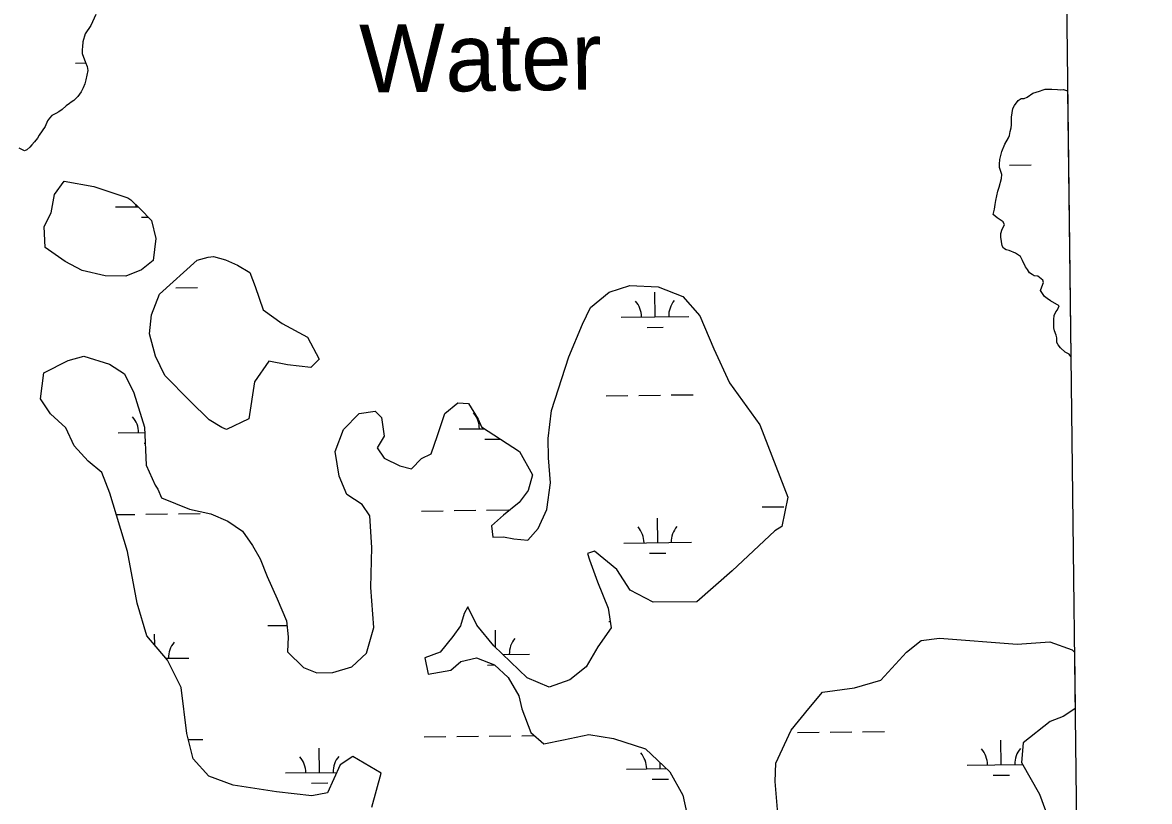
# Model space of a CAD drawing. Extents: x 3683613 to 3738215, y 469626 to 495384.
# Drawn here: x 3717910 to 3719570, y 484356 to 485503 of the extents above; entities that cross this region are included whole.
import ezdxf

# ---------------------------------------------------------------- set-up
doc = ezdxf.new("R2010")
doc.units = 0
for name, color, linetype in [('V-GRID-FRAM', 7, 'Continuous'), ('V-RIVR-IDEN', 7, 'Continuous'), ('V-TOPO-SHOR', 7, 'Continuous'), ('V-WETL-SWMP', 7, 'Continuous')]:
    doc.layers.add(name, color=color, linetype=linetype)

msp = doc.modelspace()

# ---------------------------------------------------------------- linework, layer by layer
at = {"layer": 'V-GRID-FRAM'}
msp.add_lwpolyline([(3687651.7, 493221.8), (3719350.3, 493590.7), (3719569.8, 475409.4), (3687855.3, 475040.3), (3687651.7, 493221.8)], dxfattribs=at)
at = {"layer": 'V-TOPO-SHOR'}
for p, q in [((3719398, 485398.8), (3719407.9, 485401.8)), ((3719407.9, 485401.8), (3719413.2, 485403.6)), ((3719413.2, 485403.6), (3719416.1, 485404.8)), ((3719416.1, 485404.8), (3719426, 485404.8)), ((3719426, 485404.8), (3719434.2, 485404.3)), ((3719434.2, 485404.3), (3719438.9, 485403.7)), ((3719438.9, 485403.7), (3719443, 485404.3)), ((3719443, 485404.3), (3719446, 485403.2)), ((3719446, 485403.2), (3719449.2, 485402.3)), ((3719371.1, 485380.5), (3719376.3, 485388.1)), ((3719376.3, 485388.1), (3719381, 485391.1)), ((3719381, 485391.1), (3719385.1, 485391.1)), ((3719385.1, 485391.1), (3719389.8, 485392.9)), ((3719389.8, 485392.9), (3719398, 485398.8)), ((3719366.5, 485363.5), (3719368.8, 485376.4)), ((3719368.8, 485376.4), (3719371.1, 485380.5)), ((3719366, 485347.6), (3719366.6, 485352.3)), ((3719366.6, 485352.3), (3719366.5, 485363.5)), ((3719362, 485333), (3719363.8, 485336.5)), ((3719363.8, 485336.5), (3719364.9, 485342.4)), ((3719364.9, 485342.4), (3719366, 485347.6)), ((3719352.2, 485313), (3719356.8, 485323.6)), ((3719356.8, 485323.6), (3719362, 485333)), ((3719348.8, 485294.2), (3719349.3, 485301.3)), ((3719349.3, 485301.3), (3719352.2, 485313)), ((3719348.8, 485289.5), (3719348.8, 485294.2)), ((3719352.4, 485279), (3719348.8, 485289.5)), ((3719348.4, 485260.3), (3719351.8, 485273.2)), ((3719351.8, 485273.2), (3719352.4, 485279)), ((3719343.8, 485240.9), (3719346.7, 485254.4)), ((3719346.7, 485254.4), (3719348.4, 485260.3)), ((3719341.5, 485228), (3719342.7, 485235)), ((3719342.7, 485235), (3719343.8, 485240.9)), ((3719339.8, 485220.4), (3719341.5, 485228)), ((3719345.7, 485215.1), (3719339.8, 485220.4)), ((3719354.5, 485209.3), (3719345.7, 485215.1)), ((3719352.8, 485198.8), (3719356.3, 485205.2)), ((3719356.3, 485205.2), (3719354.5, 485209.3)), ((3719351.1, 485192.3), (3719352.8, 485198.8)), ((3719351.1, 485187), (3719351.1, 485192.3)), ((3719353, 485174.2), (3719351.1, 485187)), ((3719354.7, 485170.7), (3719353, 485174.2)), ((3719358.9, 485168.3), (3719354.7, 485170.7)), ((3719363, 485167.2), (3719358.9, 485168.3)), ((3719372.4, 485163.1), (3719363, 485167.2)), ((3719380, 485158.5), (3719372.4, 485163.1)), ((3719383, 485152.7), (3719380, 485158.5)), ((3719387.1, 485143.3), (3719383, 485152.7)), ((3719390.1, 485139.2), (3719387.1, 485143.3)), ((3719393, 485134.6), (3719390.1, 485139.2)), ((3719397.2, 485131.7), (3719393, 485134.6)), ((3719400.1, 485129.9), (3719397.2, 485131.7)), ((3719405.4, 485129.4), (3719400.1, 485129.9)), ((3719413, 485123.5), (3719405.4, 485129.4)), ((3719411.3, 485113.6), (3719413.6, 485120)), ((3719413.6, 485120), (3719413, 485123.5)), ((3719409.6, 485108.3), (3719411.3, 485113.6)), ((3719415.5, 485099.5), (3719409.6, 485108.3)), ((3719419, 485096.6), (3719415.5, 485099.5)), ((3719424.3, 485093.2), (3719419, 485096.6)), ((3719436.7, 485085.6), (3719424.3, 485093.2)), ((3719434.4, 485079.7), (3719436.7, 485085.6)), ((3719429.2, 485065.6), (3719429.7, 485071.5)), ((3719429.7, 485071.5), (3719432, 485076.8)), ((3719432, 485076.8), (3719434.4, 485079.7)), ((3719429.2, 485053.3), (3719429.2, 485065.6)), ((3719429.8, 485049.2), (3719429.2, 485053.3)), ((3719432.2, 485042.8), (3719429.8, 485049.2)), ((3719433.4, 485038.7), (3719432.2, 485042.8)), ((3719433.5, 485031.7), (3719433.4, 485038.7)), ((3719435.2, 485028.2), (3719433.5, 485031.7)), ((3719438.8, 485024.1), (3719435.2, 485028.2)), ((3719445.8, 485017.7), (3719438.8, 485024.1)), ((3719451.7, 485014.8), (3719445.8, 485017.7)), ((3719453.9, 485011.2), (3719451.7, 485014.8)), ((3719212.2, 484576), (3719233.6, 484593)), ((3719233.6, 484593), (3719260.6, 484596.3)), ((3719260.6, 484596.3), (3719375.2, 484587.5)), ((3719375.2, 484587.5), (3719422.9, 484590.9)), ((3719422.9, 484590.9), (3719456.2, 484579.4)), ((3719174.1, 484534.8), (3719212.2, 484576)), ((3719456.2, 484579.4), (3719459.2, 484575.7)), ((3719088.2, 484517.1), (3719135.5, 484523.6)), ((3719135.5, 484523.6), (3719174.1, 484534.8)), ((3719068.4, 484493.1), (3719088.2, 484517.1)), ((3719042.4, 484460.9), (3719068.4, 484493.1)), ((3719459.8, 484492.2), (3719442.7, 484481.2)), ((3719460.2, 484492.8), (3719459.8, 484492.2)), ((3719423.5, 484473.6), (3719383.8, 484442.5)), ((3719442.7, 484481.2), (3719423.5, 484473.6)), ((3719019.6, 484412.3), (3719042.4, 484460.9)), ((3719383.8, 484442.5), (3719381.3, 484413.6)), ((3719018.6, 484385.7), (3719019.6, 484412.3)), ((3719381.3, 484413.6), (3719408.1, 484366.8)), ((3719022.7, 484338.4), (3719018.6, 484385.7)), ((3719408.1, 484366.8), (3719416.5, 484343))]:
    msp.add_line(p, q, dxfattribs=at)
for points in [[(3718015.2, 485261.7), (3718065.4, 485244.7), (3718069.7, 485241.6), (3718083.4, 485228.8), (3718100.4, 485211.3), (3718106.4, 485184.8), (3718102.7, 485152.7), (3718085.5, 485138.9), (3718062.5, 485129.4), (3718032, 485130), (3717997.9, 485137.6), (3717973.2, 485150.8), (3717943.4, 485171.7), (3717942, 485202.6), (3717952.5, 485222.6), (3717957.4, 485249.6), (3717971.8, 485269.2)], [(3718111.9, 485103.1), (3718167.6, 485153), (3718183.6, 485157.4), (3718191.4, 485158.3), (3718209, 485153.7), (3718227, 485145.6), (3718245.1, 485134.7), (3718253, 485114.4), (3718264.6, 485079.7), (3718292.8, 485059.9), (3718329.7, 485039.4), (3718347.1, 485007.4), (3718334.7, 484994.9), (3718300.6, 484999), (3718273.2, 485004.3), (3718251.9, 484973.7), (3718243.6, 484919.6), (3718210.8, 484903.8), (3718203.8, 484906.5), (3718184.9, 484918.1), (3718156.6, 484946.1), (3718119.7, 484983.1), (3718106.2, 485011.5), (3718097.4, 485044.7), (3718100, 485072.5)]]:
    msp.add_lwpolyline(points, close=True, dxfattribs=at)
for points in [[(3718092.3, 484851.1), (3718105.7, 484821.9), (3718109.3, 484816), (3718114.8, 484803.2), (3718156.4, 484786.2), (3718187.7, 484779.7), (3718212.4, 484768.5), (3718234, 484754.2), (3718249, 484732.8), (3718260, 484713.3), (3718270.7, 484687.5), (3718285.4, 484654.4), (3718298.9, 484622), (3718301.4, 484598.6), (3718300.3, 484576.6), (3718323.9, 484553.3), (3718343.9, 484545.6), (3718367.4, 484545.8), (3718395.1, 484554.5), (3718416.8, 484574.6), (3718427.6, 484612.2), (3718423.3, 484671.2), (3718424.9, 484729.9), (3718421.9, 484776.4), (3718410.5, 484793.5), (3718387.7, 484808.2), (3718376.6, 484835.2), (3718370.6, 484871.5), (3718382.9, 484903.6), (3718405.8, 484927.2), (3718429.7, 484930.5), (3718438.7, 484921.2), (3718442.8, 484893.8), (3718432.3, 484876.5), (3718443, 484861.7), (3718466.1, 484850.1), (3718482.9, 484845.9), (3718497.7, 484860.9), (3718512.1, 484868), (3718521.4, 484895), (3718532.1, 484927.2), (3718551.2, 484942.9), (3718567.2, 484941.8), (3718581.4, 484918.9), (3718586.2, 484907.5), (3718641.9, 484871.5), (3718661.3, 484837.2), (3718654.8, 484814.1), (3718641.6, 484796.4), (3718618.6, 484777.5), (3718601.1, 484761.8), (3718602.8, 484745.4), (3718618.4, 484745.8), (3718633.7, 484742.8), (3718654.4, 484741), (3718669.6, 484757.9), (3718682.3, 484786.1), (3718687.6, 484825.2), (3718684.6, 484862), (3718684.4, 484890.5), (3718689.3, 484931.6), (3718715, 485010.7), (3718734.7, 485058.9), (3718746.7, 485083.3), (3718774.3, 485105.7), (3718804.8, 485115.7), (3718846.2, 485113.9), (3718882.7, 485099.3), (3718907.5, 485070.9), (3718928.5, 485022.5), (3718951.4, 484972.2), (3718996, 484910.7), (3719037.3, 484804.2), (3719028.5, 484761.1), (3719018, 484754.4), (3718955.4, 484695.4), (3718903.2, 484650.1), (3718839.1, 484649.4), (3718805, 484667.1), (3718785.7, 484697.5), (3718752.7, 484724.7), (3718742.1, 484721.1), (3718745.3, 484711.8), (3718756.8, 484679.4), (3718772.7, 484640.8), (3718777.2, 484611.8), (3718757.4, 484583.6), (3718740.3, 484554.2), (3718716.2, 484535.2), (3718685.8, 484524.5), (3718653.6, 484538), (3718604.5, 484585), (3718579.3, 484615.8), (3718566.2, 484642.7), (3718560.8, 484632.9), (3718555.4, 484614.5), (3718543.8, 484598.8), (3718525.2, 484576), (3718502.5, 484567.3), (3718507.7, 484543.4), (3718540.9, 484549.5)], [(3718424.8, 484347.8), (3718438.2, 484397.6), (3718396.6, 484422.4), (3718377.9, 484410.1), (3718359.4, 484369), (3718336.3, 484364.5), (3718284.3, 484370.1), (3718220.5, 484380.3), (3718184.4, 484393.4), (3718161.6, 484418.7), (3718152, 484456.1), (3718143.8, 484523.7), (3718124, 484564.3), (3718093.3, 484599.7), (3718079, 484648.1), (3718064.8, 484723.9), (3718038.9, 484810.2), (3718027, 484840.2), (3718007, 484857.3), (3717986.1, 484879.5), (3717974.2, 484906), (3717951.5, 484926.6), (3717936.5, 484948.8), (3717941.7, 484987.1), (3717977.6, 485005.3), (3718000.6, 485011.7), (3718038.2, 484999.8), (3718060.2, 484985.5), (3718074.4, 484957.8), (3718090, 484907), (3718092.3, 484851.1)], [(3718540.9, 484549.5), (3718555.7, 484562.1), (3718578.8, 484567.7), (3718605.4, 484557.3), (3718625.5, 484538.6), (3718641.3, 484511.7), (3718645.7, 484492.2), (3718658.8, 484457.5), (3718678, 484440.8), (3718706.9, 484446.8), (3718744.4, 484454.5), (3718780.4, 484448.8), (3718827.5, 484433.4), (3718863.6, 484399.6), (3718882.6, 484365.3), (3718891.8, 484322.8)]]:
    msp.add_lwpolyline(points, dxfattribs=at)
at = {"layer": 'V-WETL-SWMP'}
for p, q in [((3717988.1, 485443.2), (3718003.2, 485443.4)), ((3719398, 485398.8), (3719407.9, 485401.8)), ((3719407.9, 485401.8), (3719413.2, 485403.6)), ((3719413.2, 485403.6), (3719416.1, 485404.8)), ((3719416.1, 485404.8), (3719426, 485404.8)), ((3719426, 485404.8), (3719434.2, 485404.3)), ((3719434.2, 485404.3), (3719438.9, 485403.7)), ((3719438.9, 485403.7), (3719443, 485404.3)), ((3719443, 485404.3), (3719446, 485403.2)), ((3719446, 485403.2), (3719449.2, 485402.3)), ((3719449.2, 485402.3), (3719453.9, 485011.2)), ((3719371.1, 485380.5), (3719376.3, 485388.1)), ((3719376.3, 485388.1), (3719381, 485391.1)), ((3719381, 485391.1), (3719385.1, 485391.1)), ((3719385.1, 485391.1), (3719389.8, 485392.9)), ((3719389.8, 485392.9), (3719398, 485398.8)), ((3719366.5, 485363.5), (3719368.8, 485376.4)), ((3719368.8, 485376.4), (3719371.1, 485380.5)), ((3719366, 485347.6), (3719366.6, 485352.3)), ((3719366.6, 485352.3), (3719366.5, 485363.5)), ((3719362, 485333), (3719363.8, 485336.5)), ((3719363.8, 485336.5), (3719364.9, 485342.4)), ((3719364.9, 485342.4), (3719366, 485347.6)), ((3719352.2, 485313), (3719356.8, 485323.6)), ((3719356.8, 485323.6), (3719362, 485333)), ((3719348.8, 485294.2), (3719349.3, 485301.3)), ((3719349.3, 485301.3), (3719352.2, 485313)), ((3719348.8, 485289.5), (3719348.8, 485294.2)), ((3719352.4, 485279), (3719348.8, 485289.5)), ((3719363.7, 485293), (3719395.7, 485293.4)), ((3719348.4, 485260.3), (3719351.8, 485273.2)), ((3719351.8, 485273.2), (3719352.4, 485279)), ((3719343.8, 485240.9), (3719346.7, 485254.4)), ((3719346.7, 485254.4), (3719348.4, 485260.3)), ((3719341.5, 485228), (3719342.7, 485235)), ((3719342.7, 485235), (3719343.8, 485240.9)), ((3718047.4, 485231.3), (3718080.4, 485231.7)), ((3719339.8, 485220.4), (3719341.5, 485228)), ((3719345.7, 485215.1), (3719339.8, 485220.4)), ((3718085.6, 485216.3), (3718095.4, 485216.4)), ((3719354.5, 485209.3), (3719345.7, 485215.1)), ((3719352.8, 485198.8), (3719356.3, 485205.2)), ((3719356.3, 485205.2), (3719354.5, 485209.3)), ((3719351.1, 485192.3), (3719352.8, 485198.8)), ((3719351.1, 485187), (3719351.1, 485192.3)), ((3719353, 485174.2), (3719351.1, 485187)), ((3719354.7, 485170.7), (3719353, 485174.2)), ((3719358.9, 485168.3), (3719354.7, 485170.7)), ((3719363, 485167.2), (3719358.9, 485168.3)), ((3719372.4, 485163.1), (3719363, 485167.2)), ((3719380, 485158.5), (3719372.4, 485163.1)), ((3719383, 485152.7), (3719380, 485158.5)), ((3719387.1, 485143.3), (3719383, 485152.7)), ((3719390.1, 485139.2), (3719387.1, 485143.3)), ((3719393, 485134.6), (3719390.1, 485139.2)), ((3719397.2, 485131.7), (3719393, 485134.6)), ((3719400.1, 485129.9), (3719397.2, 485131.7)), ((3719405.4, 485129.4), (3719400.1, 485129.9)), ((3719413, 485123.5), (3719405.4, 485129.4)), ((3719411.3, 485113.6), (3719413.6, 485120)), ((3719413.6, 485120), (3719413, 485123.5)), ((3718136, 485112.2), (3718168, 485112.6)), ((3718841.7, 485069.7), (3718841.3, 485105.7)), ((3719409.6, 485108.3), (3719411.3, 485113.6)), ((3719415.5, 485099.5), (3719409.6, 485108.3)), ((3719419, 485096.6), (3719415.5, 485099.5)), ((3719424.3, 485093.2), (3719419, 485096.6)), ((3719436.7, 485085.6), (3719424.3, 485093.2)), ((3719434.4, 485079.7), (3719436.7, 485085.6)), ((3718791.7, 485069.1), (3718891.7, 485070.3)), ((3719429.2, 485065.6), (3719429.7, 485071.5)), ((3719429.7, 485071.5), (3719432, 485076.8)), ((3719432, 485076.8), (3719434.4, 485079.7)), ((3718829.9, 485054.1), (3718853.9, 485054.4)), ((3719429.2, 485053.3), (3719429.2, 485065.6)), ((3719429.8, 485049.2), (3719429.2, 485053.3)), ((3719432.2, 485042.8), (3719429.8, 485049.2)), ((3719433.4, 485038.7), (3719432.2, 485042.8)), ((3719433.5, 485031.7), (3719433.4, 485038.7)), ((3719435.2, 485028.2), (3719433.5, 485031.7)), ((3719438.8, 485024.1), (3719435.2, 485028.2)), ((3719445.8, 485017.7), (3719438.8, 485024.1)), ((3719451.7, 485014.8), (3719445.8, 485017.7)), ((3719453.9, 485011.2), (3719451.7, 485014.8)), ((3718769.7, 484953.4), (3718801.7, 484953.8)), ((3718817.7, 484954), (3718849.7, 484954.4)), ((3718865.7, 484954.5), (3718897.7, 484954.9)), ((3718553.2, 484904.5), (3718590.3, 484904.9)), ((3718051.3, 484898.6), (3718090.3, 484899.1)), ((3718591.3, 484889.5), (3718613.7, 484889.7)), ((3718089.5, 484883.6), (3718090.9, 484883.7)), ((3718999.6, 484789.6), (3719031.6, 484790)), ((3718048.4, 484778.5), (3718075.8, 484778.8)), ((3718091.8, 484779), (3718123.8, 484779.4)), ((3718139.8, 484779.6), (3718171.8, 484780)), ((3718497.7, 484783.7), (3718529.7, 484784.1)), ((3718545.7, 484784.3), (3718577.7, 484784.7)), ((3718593.7, 484784.9), (3718625.7, 484785.2)), ((3718845.6, 484737.1), (3718845.2, 484773)), ((3718795.6, 484736.5), (3718895.6, 484737.6)), ((3718833.8, 484721.5), (3718857.8, 484721.8)), ((3718773.5, 484620.8), (3718775.8, 484620.8)), ((3718271.7, 484614.9), (3718299.6, 484615.3)), ((3718606.9, 484582.7), (3718606.6, 484608.4)), ((3718104.9, 484586.3), (3718104.7, 484602.6)), ((3719212.2, 484576), (3719233.6, 484593)), ((3719233.6, 484593), (3719260.6, 484596.3)), ((3719260.6, 484596.3), (3719375.2, 484587.5)), ((3719375.2, 484587.5), (3719422.9, 484590.9)), ((3719422.9, 484590.9), (3719456.2, 484579.4)), ((3718617.6, 484572.5), (3718657, 484573)), ((3719174.1, 484534.8), (3719212.2, 484576)), ((3719456.2, 484579.4), (3719459.2, 484575.7)), ((3719459.2, 484575.7), (3719460.2, 484492.8)), ((3718121.9, 484566.8), (3718155.1, 484567.1)), ((3718595.2, 484556.8), (3718605.8, 484557)), ((3719088.2, 484517.1), (3719135.5, 484523.6)), ((3719135.5, 484523.6), (3719174.1, 484534.8)), ((3719068.4, 484493.1), (3719088.2, 484517.1)), ((3719042.4, 484460.9), (3719068.4, 484493.1)), ((3719459.8, 484492.2), (3719442.7, 484481.2)), ((3719460.2, 484492.8), (3719459.8, 484492.2)), ((3719423.5, 484473.6), (3719383.8, 484442.5)), ((3719442.7, 484481.2), (3719423.5, 484473.6)), ((3719019.6, 484412.3), (3719042.4, 484460.9)), ((3719051.5, 484457.5), (3719083.4, 484457.9)), ((3719099.4, 484458.1), (3719131.4, 484458.4)), ((3719147.4, 484458.6), (3719179.4, 484459)), ((3718154.3, 484447.1), (3718175.7, 484447.3)), ((3718501.6, 484451.1), (3718533.6, 484451.5)), ((3718549.6, 484451.7), (3718581.6, 484452)), ((3718597.6, 484452.2), (3718629.6, 484452.6)), ((3718645.6, 484452.8), (3718664, 484453)), ((3719351.3, 484410.2), (3719350.9, 484446.2)), ((3719383.8, 484442.5), (3719381.3, 484413.6)), ((3718347.6, 484398.6), (3718347.2, 484434.6)), ((3718849.5, 484404.4), (3718849.4, 484413)), ((3719018.6, 484385.7), (3719019.6, 484412.3)), ((3719301.3, 484409.7), (3719383, 484410.6)), ((3719381.3, 484413.6), (3719408.1, 484366.8)), ((3718297.6, 484398), (3718372.8, 484398.9)), ((3718799.5, 484403.8), (3718858.4, 484404.5)), ((3718837.6, 484388.8), (3718861.6, 484389.1)), ((3719339.5, 484394.7), (3719363.5, 484394.9)), ((3718335.8, 484383), (3718359.8, 484383.3)), ((3719022.7, 484338.4), (3719018.6, 484385.7)), ((3719408.1, 484366.8), (3719416.5, 484343))]:
    msp.add_line(p, q, dxfattribs=at)
for points in [[(3718018.3, 485514.5), (3718010.8, 485498.6), (3718002.7, 485486.2), (3717999.2, 485474.5), (3717998.7, 485466.9), (3717998.1, 485463.4), (3717998.1, 485457.5), (3718002.9, 485444.1), (3718005.3, 485438.2), (3718006.5, 485432.4), (3718003.6, 485418.3), (3718001.9, 485412.4), (3717999.6, 485406.6), (3717996.7, 485400.7), (3717991.5, 485394.2), (3717985.6, 485388.3), (3717982.1, 485385.4), (3717979.2, 485383.6), (3717974.6, 485380.1), (3717968.7, 485374.7), (3717963.5, 485371.2), (3717959.4, 485368.8), (3717953.6, 485365.9), (3717950.1, 485362.3), (3717947.2, 485358.2), (3717943.7, 485350), (3717935, 485337.1), (3717932.1, 485332.4), (3717928, 485327.1), (3717923.9, 485322.9), (3717921, 485319.4), (3717916.4, 485315.3), (3717913.4, 485314.1), (3717905.2, 485318.1)], [(3718092.3, 484851.1), (3718105.7, 484821.9), (3718109.3, 484816), (3718114.8, 484803.2), (3718156.4, 484786.2), (3718187.7, 484779.7), (3718212.4, 484768.5), (3718234, 484754.2), (3718249, 484732.8), (3718260, 484713.3), (3718270.7, 484687.5), (3718285.4, 484654.4), (3718298.9, 484622), (3718301.4, 484598.6), (3718300.3, 484576.6), (3718323.9, 484553.3), (3718343.9, 484545.6), (3718367.4, 484545.8), (3718395.1, 484554.5), (3718416.8, 484574.6), (3718427.6, 484612.2), (3718423.3, 484671.2), (3718424.9, 484729.9), (3718421.9, 484776.4), (3718410.5, 484793.5), (3718387.7, 484808.2), (3718376.6, 484835.2), (3718370.6, 484871.5), (3718382.9, 484903.6), (3718405.8, 484927.2), (3718429.7, 484930.5), (3718438.7, 484921.2), (3718442.8, 484893.8), (3718432.3, 484876.5), (3718443, 484861.7), (3718466.1, 484850.1), (3718482.9, 484845.9), (3718497.7, 484860.9), (3718512.1, 484868), (3718521.4, 484895), (3718532.1, 484927.2), (3718551.2, 484942.9), (3718567.2, 484941.8), (3718581.4, 484918.9), (3718586.2, 484907.5), (3718641.9, 484871.5), (3718661.3, 484837.2), (3718654.8, 484814.1), (3718641.6, 484796.4), (3718618.6, 484777.5), (3718601.1, 484761.8), (3718602.8, 484745.4), (3718618.4, 484745.8), (3718633.7, 484742.8), (3718654.4, 484741), (3718669.6, 484757.9), (3718682.3, 484786.1), (3718687.6, 484825.2), (3718684.6, 484862), (3718684.4, 484890.5), (3718689.3, 484931.6), (3718715, 485010.7), (3718734.7, 485058.9), (3718746.7, 485083.3), (3718774.3, 485105.7), (3718804.8, 485115.7), (3718846.2, 485113.9), (3718882.7, 485099.3), (3718907.5, 485070.9), (3718928.5, 485022.5), (3718951.4, 484972.2), (3718996, 484910.7), (3719037.3, 484804.2), (3719028.5, 484761.1), (3719018, 484754.4), (3718955.4, 484695.4), (3718903.2, 484650.1), (3718839.1, 484649.4), (3718805, 484667.1), (3718785.7, 484697.5), (3718752.7, 484724.7), (3718742.1, 484721.1), (3718745.3, 484711.8), (3718756.8, 484679.4), (3718772.7, 484640.8), (3718777.2, 484611.8), (3718757.4, 484583.6), (3718740.3, 484554.2), (3718716.2, 484535.2), (3718685.8, 484524.5), (3718653.6, 484538), (3718604.5, 484585), (3718579.3, 484615.8), (3718566.2, 484642.7), (3718560.8, 484632.9), (3718555.4, 484614.5), (3718543.8, 484598.8), (3718525.2, 484576), (3718502.5, 484567.3), (3718507.7, 484543.4), (3718540.9, 484549.5)], [(3718424.8, 484347.8), (3718438.2, 484397.6), (3718396.6, 484422.4), (3718377.9, 484410.1), (3718359.4, 484369), (3718336.3, 484364.5), (3718284.3, 484370.1), (3718220.5, 484380.3), (3718184.4, 484393.4), (3718161.6, 484418.7), (3718152, 484456.1), (3718143.8, 484523.7), (3718124, 484564.3), (3718093.3, 484599.7), (3718079, 484648.1), (3718064.8, 484723.9), (3718038.9, 484810.2), (3718027, 484840.2), (3718007, 484857.3), (3717986.1, 484879.5), (3717974.2, 484906), (3717951.5, 484926.6), (3717936.5, 484948.8), (3717941.7, 484987.1), (3717977.6, 485005.3), (3718000.6, 485011.7), (3718038.2, 484999.8), (3718060.2, 484985.5), (3718074.4, 484957.8), (3718090, 484907), (3718092.3, 484851.1)], [(3718540.9, 484549.5), (3718555.7, 484562.1), (3718578.8, 484567.7), (3718605.4, 484557.3), (3718625.5, 484538.6), (3718641.3, 484511.7), (3718645.7, 484492.2), (3718658.8, 484457.5), (3718678, 484440.8), (3718706.9, 484446.8), (3718744.4, 484454.5), (3718780.4, 484448.8), (3718827.5, 484433.4), (3718863.6, 484399.6), (3718882.6, 484365.3), (3718891.8, 484322.8)]]:
    msp.add_lwpolyline(points, dxfattribs=at)
for points in [[(3718015.2, 485261.7), (3718065.4, 485244.7), (3718069.7, 485241.6), (3718083.4, 485228.8), (3718100.4, 485211.3), (3718106.4, 485184.8), (3718102.7, 485152.7), (3718085.5, 485138.9), (3718062.5, 485129.4), (3718032, 485130), (3717997.9, 485137.6), (3717973.2, 485150.8), (3717943.4, 485171.7), (3717942, 485202.6), (3717952.5, 485222.6), (3717957.4, 485249.6), (3717971.8, 485269.2)], [(3718111.9, 485103.1), (3718167.6, 485153), (3718183.6, 485157.4), (3718191.4, 485158.3), (3718209, 485153.7), (3718227, 485145.6), (3718245.1, 485134.7), (3718253, 485114.4), (3718264.6, 485079.7), (3718292.8, 485059.9), (3718329.7, 485039.4), (3718347.1, 485007.4), (3718334.7, 484994.9), (3718300.6, 484999), (3718273.2, 485004.3), (3718251.9, 484973.7), (3718243.6, 484919.6), (3718210.8, 484903.8), (3718203.8, 484906.5), (3718184.9, 484918.1), (3718156.6, 484946.1), (3718119.7, 484983.1), (3718106.2, 485011.5), (3718097.4, 485044.7), (3718100, 485072.5)]]:
    msp.add_lwpolyline(points, close=True, dxfattribs=at)
for centre, start, end in [((3718042.2, 485231.7), 359.8949, 4.6315), ((3718786.5, 485069.5), 359.8949, 41.4385), ((3718897, 485070.8), 139.8949, 181.4385), ((3718046, 484899), 359.8949, 41.4385), ((3718547.9, 484904.9), 359.8949, 41.4385), ((3718790.3, 484736.9), 359.8949, 41.4385), ((3718900.8, 484738.2), 139.8949, 181.4385), ((3718160.4, 484567.7), 139.8949, 181.4385), ((3718662.3, 484573.5), 139.8949, 181.4385), ((3718292.3, 484398.4), 359.8949, 41.4385), ((3718402.8, 484399.7), 139.8949, 181.4385), ((3718794.2, 484404.2), 359.8949, 41.4385), ((3719296.1, 484410.1), 359.8949, 41.4385), ((3719406.6, 484411.4), 139.8949, 181.4385)]:
    msp.add_arc(centre, 35.2, start, end, dxfattribs=at)

# ---------------------------------------------------------------- texts
at = {"layer": 'V-RIVR-IDEN'}
msp.add_text('Water', height=100, rotation=0.7994, dxfattribs=at).set_placement((3718407.2, 485399.5))

doc.saveas('drawing.dxf')
